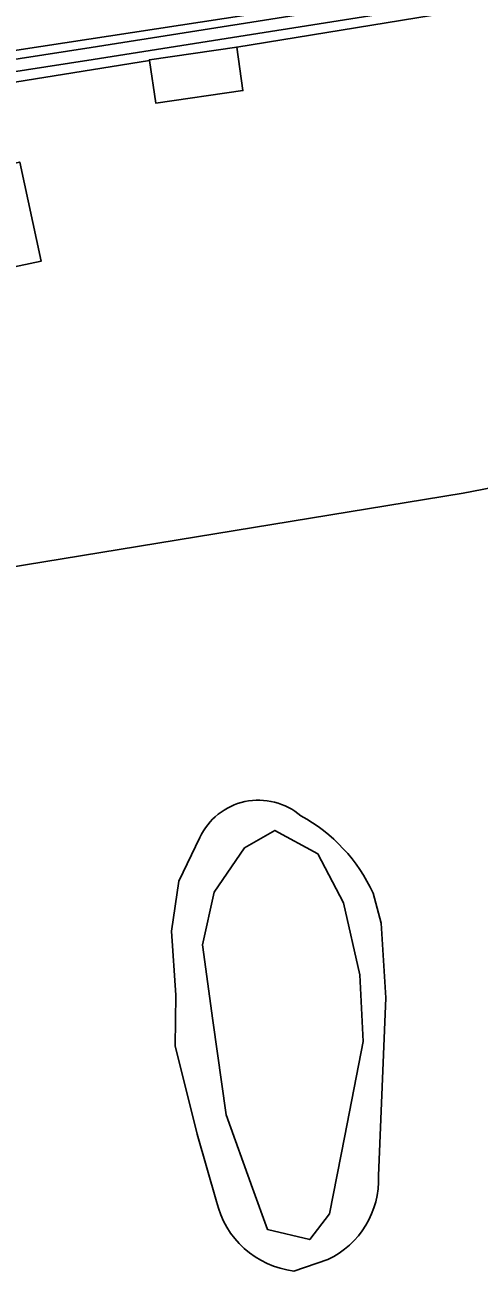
# Model space of a CAD drawing. Extents: x 162510 to 163918, y 388494 to 389774.
# Drawn here: x 163170.3 to 163201.6, y 389509.4 to 389595.4 of the extents above; entities that cross this region are included whole.
import ezdxf

# ---------------------------------------------------------------- set-up
doc = ezdxf.new("R2010")
doc.units = 0
for name, color, linetype in [('IMGEO_Erf', 7, 'Continuous'), ('IMGEO_Grasland_agrarisch', 7, 'Continuous'), ('IMGEO_Meer_plas_ven_vijver', 7, 'Continuous'), ('IMGEO_Oever', 7, 'Continuous'), ('IMGEO_Pand', 7, 'Continuous'), ('IMGEO_Waterloop', 7, 'Continuous')]:
    doc.layers.add(name, color=color, linetype=linetype)

msp = doc.modelspace()

# ---------------------------------------------------------------- linework, layer by layer
at = {"layer": 'IMGEO_Erf'}
for points in [[(163146.776, 389560.376), (163147.559, 389555.746), (163147.85, 389554.465), (163200.467, 389563.084), (163209.162, 389564.768), (163211.121, 389565.147), (163210.605, 389567.919), (163211.953, 389568.291), (163210.994, 389575.221), (163208.337, 389574.958), (163206.563, 389587.551), (163202.535, 389611.212), (163185.361, 389663.193), (163183.199, 389670.235), (163182.976, 389670.167), (163189.652, 389648.224), (163198.162, 389622.433), (163197.592, 389622.245), (163189.08, 389648.043), (163182.625, 389669.258)], [(163137.903, 389615.424), (163141.862, 389590.82), (163142.032, 389590.074), (163142.273, 389589.016), (163143.068, 389589.581), (163201.297, 389598.514)], [(163201.383, 389596.57), (163184.867, 389593.87), (163185.299, 389590.871), (163179.29, 389590.006), (163178.867, 389592.946), (163142.703, 389587.125), (163143.463, 389581.223), (163143.376, 389579.476), (163143.371, 389579.381), (163143.861, 389575.722), (163144.086, 389573.93), (163144.327, 389573.462), (163144.976, 389570.666), (163145.666, 389569.948), (163145.953, 389569.366), (163146.391, 389565.701), (163146.582, 389565.22), (163147.61, 389564.317)]]:
    msp.add_lwpolyline(points, dxfattribs=at)
msp.add_lwpolyline([(163165.975, 389585.088), (163165.041, 389589.4), (163168.544, 389590.158), (163169.364, 389585.821), (163169.917, 389585.941), (163171.396, 389579.109), (163168.327, 389578.445), (163169.361, 389573.666), (163166.185, 389572.979), (163168.33, 389563.071), (163164.841, 389562.316), (163159.954, 389561.258), (163157.514, 389572.532), (163163.455, 389573.818), (163162.715, 389577.238), (163162.598, 389577.213), (163161.121, 389584.037)], close=True, dxfattribs=at)
at = {"layer": 'IMGEO_Grasland_agrarisch'}
for points in [[(163302.524, 389566.919), (163271.821, 389559.091), (163236.385, 389551.103), (163216.962, 389546.983), (163214.666, 389550.733), (163209.162, 389564.768), (163200.467, 389563.084), (163147.85, 389554.465), (163148.821, 389550.197), (163149, 389549.411), (163149.675, 389545.037), (163153.995, 389526.272), (163157.089, 389514.412), (163156.831, 389514.217), (163158.114, 389509.391)], [(163183.475, 389514.209), (163182.137, 389518.844), (163180.638, 389524.957), (163180.666, 389528.434), (163180.371, 389532.871), (163180.89, 389536.315), (163182.325, 389539.321)], [(163194.267, 389535.481), (163194.836, 389533.424), (163195.141, 389528.263), (163194.641, 389515.981)], [(163191.147, 389510.194), (163188.808, 389509.408)]]:
    msp.add_lwpolyline(points, dxfattribs=at)
for centre, radius, start, end in [((163186.375, 389537.435), 4.468, 49.24242, 155.02684), ((163183.779, 389530.694), 11.529, 24.5344, 61.43384), ((163188.528, 389515.723), 6.118, 295.34327, 2.41234), ((163189.573, 389515.62), 6.259, 193.02701, 262.98314)]:
    msp.add_arc(centre, radius, start, end, dxfattribs=at)
at = {"layer": 'IMGEO_Meer_plas_ven_vijver'}
msp.add_lwpolyline([(163190.468, 389538.203), (163187.493, 389539.811), (163185.402, 389538.605), (163183.311, 389535.548), (163182.507, 389531.928), (163183.231, 389526.699), (163184.133, 389520.186), (163185.965, 389515.116), (163186.99, 389512.28), (163189.906, 389511.576), (163191.273, 389513.346), (163192.318, 389518.736), (163193.58, 389525.241), (163193.363, 389529.837), (163192.238, 389534.824)], close=True, dxfattribs=at)
at = {"layer": 'IMGEO_Oever'}
for points in [[(163201.297, 389598.514), (163143.068, 389589.581), (163142.273, 389589.016), (163142.407, 389588.427), (163143.22, 389588.953), (163174.848, 389593.847), (163200.912, 389597.997)], [(163201.02, 389597.159), (163174.979, 389593.013), (163143.527, 389588.146), (163142.616, 389587.508), (163142.703, 389587.125), (163178.867, 389592.946), (163178.858, 389593.005), (163184.867, 389593.87), (163201.383, 389596.57), (163201.297, 389598.514)], [(163182.325, 389539.321), (163180.89, 389536.315), (163180.371, 389532.871), (163180.666, 389528.434), (163180.638, 389524.957), (163182.137, 389518.844), (163183.475, 389514.209)], [(163194.641, 389515.981), (163195.141, 389528.263), (163194.836, 389533.424), (163194.267, 389535.481)], [(163188.808, 389509.408), (163191.147, 389510.194)]]:
    msp.add_lwpolyline(points, dxfattribs=at)
msp.add_lwpolyline([(163190.468, 389538.203), (163192.238, 389534.824), (163193.363, 389529.837), (163193.58, 389525.241), (163192.318, 389518.736), (163191.273, 389513.346), (163189.906, 389511.576), (163186.99, 389512.28), (163185.965, 389515.116), (163184.133, 389520.186), (163183.231, 389526.699), (163182.507, 389531.928), (163183.311, 389535.548), (163185.402, 389538.605), (163187.493, 389539.811)], close=True, dxfattribs=at)
for centre, radius, start, end in [((163186.375, 389537.435), 4.468, 49.24242, 155.02684), ((163183.779, 389530.694), 11.529, 24.5344, 61.43384), ((163188.528, 389515.723), 6.118, 295.34327, 2.41234), ((163189.573, 389515.62), 6.259, 193.02701, 262.98314)]:
    msp.add_arc(centre, radius, start, end, dxfattribs=at)
at = {"layer": 'IMGEO_Pand'}
for points in [[(163184.867, 389593.87), (163178.858, 389593.005), (163178.867, 389592.946), (163179.29, 389590.006), (163185.299, 389590.871)], [(163169.361, 389573.666), (163168.327, 389578.445), (163171.396, 389579.109), (163169.917, 389585.941), (163169.364, 389585.821), (163166.008, 389585.095), (163165.975, 389585.088), (163161.121, 389584.037), (163162.598, 389577.213), (163162.715, 389577.238), (163163.455, 389573.818), (163157.514, 389572.532), (163159.954, 389561.258), (163164.841, 389562.316), (163168.33, 389563.071), (163166.185, 389572.979)]]:
    msp.add_lwpolyline(points, close=True, dxfattribs=at)
at = {"layer": 'IMGEO_Waterloop'}
msp.add_lwpolyline([(163200.912, 389597.997), (163174.848, 389593.847), (163143.22, 389588.953), (163142.407, 389588.427), (163142.616, 389587.508), (163143.527, 389588.146), (163174.979, 389593.013), (163201.02, 389597.159)], dxfattribs=at)

doc.saveas('drawing.dxf')
